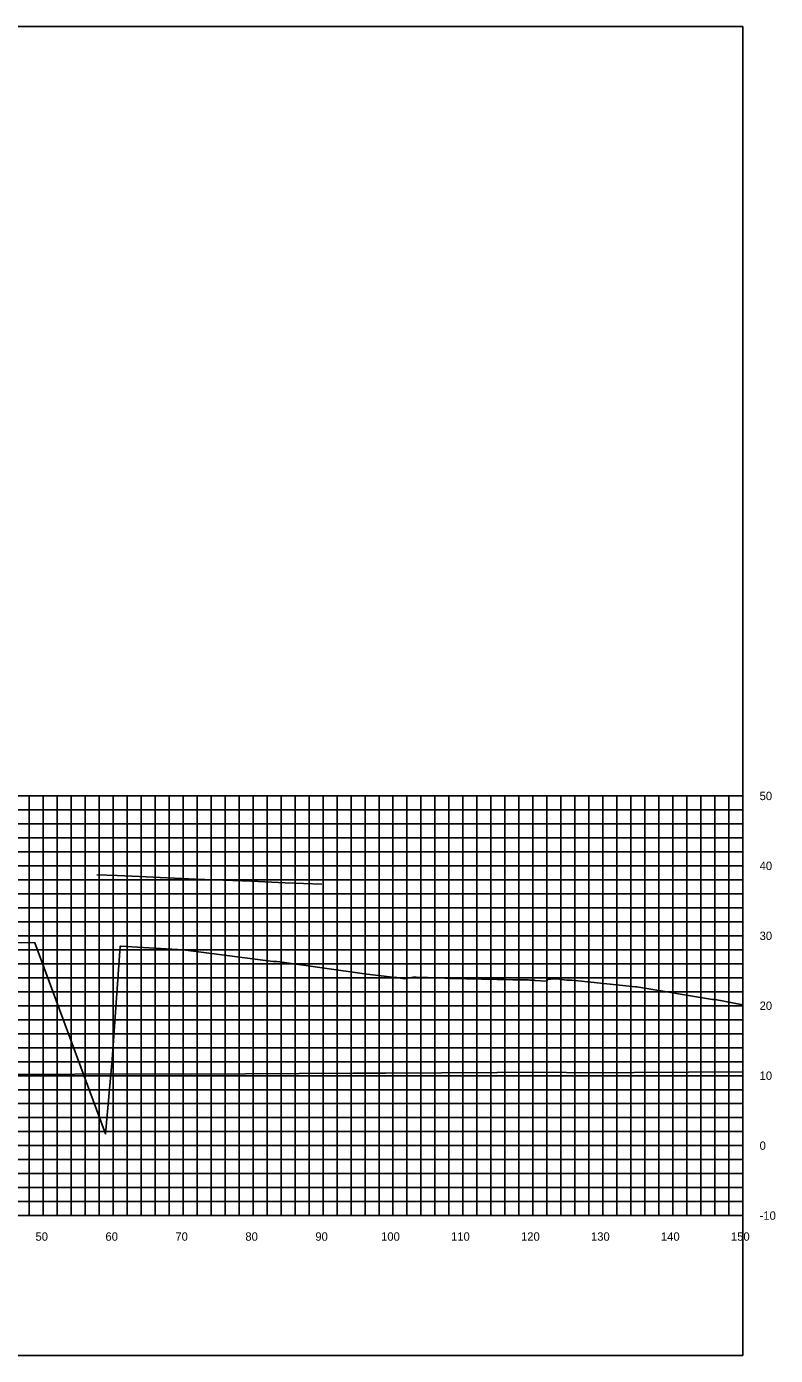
# Model space of a CAD drawing. Extents: x 1800880 to 1818864, y 245271 to 250560.
# Drawn here: x 1817983.8 to 1818090.8, y 247752.4 to 247942.4 of the extents above; entities that cross this region are included whole.
import ezdxf

# ---------------------------------------------------------------- set-up
doc = ezdxf.new("R2010")
doc.units = 0
for name, color, linetype in [('33', 7, 'Continuous'), ('CL-CNST', 7, 'Continuous'), ('DESIGN - DRAINAGE - Bridges', 7, 'Continuous'), ('Level 37', 7, 'Continuous'), ('Level 46', 7, 'Continuous'), ('Level 62', 7, 'Continuous')]:
    doc.layers.add(name, color=color, linetype=linetype)

msp = doc.modelspace()

# ---------------------------------------------------------------- linework, layer by layer
at = {"layer": 'CL-CNST'}
msp.add_lwpolyline([(1817971.69, 247811.67), (1817985, 247811.42), (1817995.06, 247784.12), (1817995.09, 247784.1), (1817996.02, 247794.72), (1817997.19, 247810.94), (1817997.22, 247810.94), (1818006.17, 247810.41), (1818019.02, 247808.74), (1818019.03, 247808.74), (1818019.58, 247808.74), (1818020, 247808.68), (1818020.01, 247808.68), (1818032.44, 247806.93), (1818034.9, 247806.65), (1818036.06, 247806.49), (1818036.11, 247806.47), (1818036.12, 247806.47), (1818036.47, 247806.49), (1818037.76, 247806.27), (1818039.08, 247806.52), (1818039.08, 247806.52), (1818039.1, 247806.52), (1818039.11, 247806.52), (1818039.13, 247806.52), (1818039.15, 247806.52), (1818039.17, 247806.52), (1818039.48, 247806.51), (1818042.82, 247806.39), (1818044.35, 247806.33), (1818051.07, 247806.16), (1818051.82, 247806.15), (1818052.04, 247806.15), (1818053.3, 247806.14), (1818055.4, 247806.12), (1818055.56, 247806.11), (1818055.75, 247806.1), (1818055.91, 247806.09), (1818055.97, 247806.09), (1818056.05, 247806.08), (1818056.17, 247806.07), (1818056.27, 247806.07), (1818056.37, 247806.06), (1818056.46, 247806.05), (1818058.12, 247805.94), (1818058.3, 247806.16), (1818059.18, 247806.25), (1818059.26, 247806.25), (1818059.9, 247806.2), (1818061.04, 247806.09), (1818061.15, 247806.08), (1818061.59, 247806.08), (1818061.73, 247806.08), (1818070.82, 247805.12), (1818071.01, 247805.12), (1818081.86, 247803.3), (1818082.24, 247803.29), (1818086.17, 247802.56)], dxfattribs=at)
at = {"layer": 'DESIGN - DRAINAGE - Bridges'}
for p, q in [((1818086.17, 247772.42), (1818086.17, 247832.42)), ((1818086.23, 247832.42), (1818086.17, 247832.42)), ((1818086.23, 247822.42), (1818086.17, 247822.42)), ((1818086.23, 247812.42), (1818086.17, 247812.42)), ((1818086.23, 247802.42), (1818086.17, 247802.42)), ((1818086.23, 247792.42), (1818086.17, 247792.42)), ((1818086.23, 247782.42), (1818086.17, 247782.42)), ((1817786.17, 247772.42), (1818086.17, 247772.42)), ((1817986.17, 247772.36), (1817986.17, 247772.42)), ((1817996.17, 247772.36), (1817996.17, 247772.42)), ((1818006.17, 247772.36), (1818006.17, 247772.42)), ((1818016.17, 247772.36), (1818016.17, 247772.42)), ((1818026.17, 247772.36), (1818026.17, 247772.42)), ((1818036.17, 247772.36), (1818036.17, 247772.42)), ((1818046.17, 247772.36), (1818046.17, 247772.42)), ((1818056.17, 247772.36), (1818056.17, 247772.42)), ((1818066.17, 247772.36), (1818066.17, 247772.42)), ((1818076.17, 247772.36), (1818076.17, 247772.42)), ((1818086.17, 247772.36), (1818086.17, 247772.42)), ((1818086.23, 247772.42), (1818086.17, 247772.42))]:
    msp.add_line(p, q, dxfattribs=at)
at = {"layer": 'Level 37'}
msp.add_lwpolyline([(1817786.17, 247752.42), (1818086.17, 247752.42), (1818086.17, 247942.42), (1817786.17, 247942.42)], close=True, dxfattribs=at)
at = {"layer": 'Level 46'}
for p, q in [((1817786.17, 247832.42), (1818086.17, 247832.42)), ((1817984.17, 247772.42), (1817984.17, 247832.42)), ((1817986.17, 247772.42), (1817986.17, 247832.42)), ((1817988.17, 247772.42), (1817988.17, 247832.42)), ((1817990.17, 247772.42), (1817990.17, 247832.42)), ((1817992.17, 247772.42), (1817992.17, 247832.42)), ((1817994.17, 247772.42), (1817994.17, 247832.42)), ((1817996.17, 247772.42), (1817996.17, 247832.42)), ((1817998.17, 247772.42), (1817998.17, 247832.42)), ((1818000.17, 247772.42), (1818000.17, 247832.42)), ((1818002.17, 247772.42), (1818002.17, 247832.42)), ((1818004.17, 247772.42), (1818004.17, 247832.42)), ((1818006.17, 247772.42), (1818006.17, 247832.42)), ((1818008.17, 247772.42), (1818008.17, 247832.42)), ((1818010.17, 247772.42), (1818010.17, 247832.42)), ((1818012.17, 247772.42), (1818012.17, 247832.42)), ((1818014.17, 247772.42), (1818014.17, 247832.42)), ((1818016.17, 247772.42), (1818016.17, 247832.42)), ((1818018.17, 247772.42), (1818018.17, 247832.42)), ((1818020.17, 247772.42), (1818020.17, 247832.42)), ((1818022.17, 247772.42), (1818022.17, 247832.42)), ((1818024.17, 247772.42), (1818024.17, 247832.42)), ((1818026.17, 247772.42), (1818026.17, 247832.42)), ((1818028.17, 247772.42), (1818028.17, 247832.42)), ((1818030.17, 247772.42), (1818030.17, 247832.42)), ((1818032.17, 247772.42), (1818032.17, 247832.42)), ((1818034.17, 247772.42), (1818034.17, 247832.42)), ((1818036.17, 247772.42), (1818036.17, 247832.42)), ((1818038.17, 247772.42), (1818038.17, 247832.42)), ((1818040.17, 247772.42), (1818040.17, 247832.42)), ((1818042.17, 247772.42), (1818042.17, 247832.42)), ((1818044.17, 247772.42), (1818044.17, 247832.42)), ((1818046.17, 247772.42), (1818046.17, 247832.42)), ((1818048.17, 247772.42), (1818048.17, 247832.42)), ((1818050.17, 247772.42), (1818050.17, 247832.42)), ((1818052.17, 247772.42), (1818052.17, 247832.42)), ((1818054.17, 247772.42), (1818054.17, 247832.42)), ((1818056.17, 247772.42), (1818056.17, 247832.42)), ((1818058.17, 247772.42), (1818058.17, 247832.42)), ((1818060.17, 247772.42), (1818060.17, 247832.42)), ((1818062.17, 247772.42), (1818062.17, 247832.42)), ((1818064.17, 247772.42), (1818064.17, 247832.42)), ((1818066.17, 247772.42), (1818066.17, 247832.42)), ((1818068.17, 247772.42), (1818068.17, 247832.42)), ((1818070.17, 247772.42), (1818070.17, 247832.42)), ((1818072.17, 247772.42), (1818072.17, 247832.42)), ((1818074.17, 247772.42), (1818074.17, 247832.42)), ((1818076.17, 247772.42), (1818076.17, 247832.42)), ((1818078.17, 247772.42), (1818078.17, 247832.42)), ((1818080.17, 247772.42), (1818080.17, 247832.42)), ((1818082.17, 247772.42), (1818082.17, 247832.42)), ((1818084.17, 247772.42), (1818084.17, 247832.42)), ((1818086.17, 247772.42), (1818086.17, 247832.42)), ((1817786.17, 247830.42), (1818086.17, 247830.42)), ((1817786.17, 247828.42), (1818086.17, 247828.42)), ((1817786.17, 247826.42), (1818086.17, 247826.42)), ((1817786.17, 247824.42), (1818086.17, 247824.42)), ((1817786.17, 247822.42), (1818086.17, 247822.42)), ((1817786.17, 247820.42), (1818086.17, 247820.42)), ((1817786.17, 247818.42), (1818086.17, 247818.42)), ((1817786.17, 247816.42), (1818086.17, 247816.42)), ((1817786.17, 247814.42), (1818086.17, 247814.42)), ((1817786.17, 247812.42), (1818086.17, 247812.42)), ((1817786.17, 247810.42), (1818086.17, 247810.42)), ((1817786.17, 247808.42), (1818086.17, 247808.42)), ((1817786.17, 247806.42), (1818086.17, 247806.42)), ((1817786.17, 247804.42), (1818086.17, 247804.42)), ((1817786.17, 247802.42), (1818086.17, 247802.42)), ((1817786.17, 247800.42), (1818086.17, 247800.42)), ((1817786.17, 247798.42), (1818086.17, 247798.42)), ((1817786.17, 247796.42), (1818086.17, 247796.42)), ((1817786.17, 247794.42), (1818086.17, 247794.42)), ((1817786.17, 247792.42), (1818086.17, 247792.42)), ((1817786.17, 247790.42), (1818086.17, 247790.42)), ((1817786.17, 247788.42), (1818086.17, 247788.42)), ((1817786.17, 247786.42), (1818086.17, 247786.42)), ((1817786.17, 247784.42), (1818086.17, 247784.42)), ((1817786.17, 247782.42), (1818086.17, 247782.42)), ((1817786.17, 247780.42), (1818086.17, 247780.42)), ((1817786.17, 247778.42), (1818086.17, 247778.42)), ((1817786.17, 247776.42), (1818086.17, 247776.42)), ((1817786.17, 247774.42), (1818086.17, 247774.42)), ((1817786.17, 247772.42), (1818086.17, 247772.42))]:
    msp.add_line(p, q, dxfattribs=at)
at = {"layer": 'Level 62'}
for points in [[(1817993.86, 247821.16), (1817996.75, 247821.06), (1817999.88, 247820.9), (1818007.92, 247820.5), (1818015.95, 247820.22), (1818020.74, 247819.98), (1818025.99, 247819.8)], [(1817786.17, 247793.64), (1817791.52, 247793.6), (1817813.07, 247793.33), (1817823.64, 247793.26), (1817840.82, 247793.09), (1817854.61, 247793.03), (1817868.58, 247792.92), (1817884.83, 247792.87), (1817896.33, 247792.76), (1817914.54, 247792.73), (1817924.09, 247792.67), (1817943.88, 247792.67), (1817951.84, 247792.61), (1817972.94, 247792.64), (1817979.6, 247792.6), (1818001.8, 247792.67), (1818007.35, 247792.65), (1818030.49, 247792.76), (1818035.11, 247792.76), (1818059.06, 247792.9), (1818062.86, 247792.83), (1818086.17, 247792.97)]]:
    msp.add_lwpolyline(points, dxfattribs=at)

# ---------------------------------------------------------------- texts
for s, p in [('50', (1817985.07, 247768.82)), ('60', (1817995.07, 247768.82)), ('70', (1818005.07, 247768.82)), ('80', (1818015.07, 247768.82)), ('90', (1818025.07, 247768.82)), ('100', (1818034.47, 247768.82)), ('110', (1818044.47, 247768.82)), ('120', (1818054.47, 247768.82)), ('130', (1818064.47, 247768.82)), ('140', (1818074.47, 247768.82)), ('150', (1818084.47, 247768.82))]:
    msp.add_text(s, height=1.2).set_placement(p)
at = {"layer": '33'}
for s, p in [('50', (1818088.57, 247831.82)), ('40', (1818088.57, 247821.82)), ('30', (1818088.57, 247811.82)), ('20', (1818088.57, 247801.82)), ('10', (1818088.57, 247791.82)), ('0', (1818088.57, 247781.82)), ('-10', (1818088.57, 247771.82))]:
    msp.add_text(s, height=1.2, dxfattribs=at).set_placement(p)

doc.saveas('drawing.dxf')
